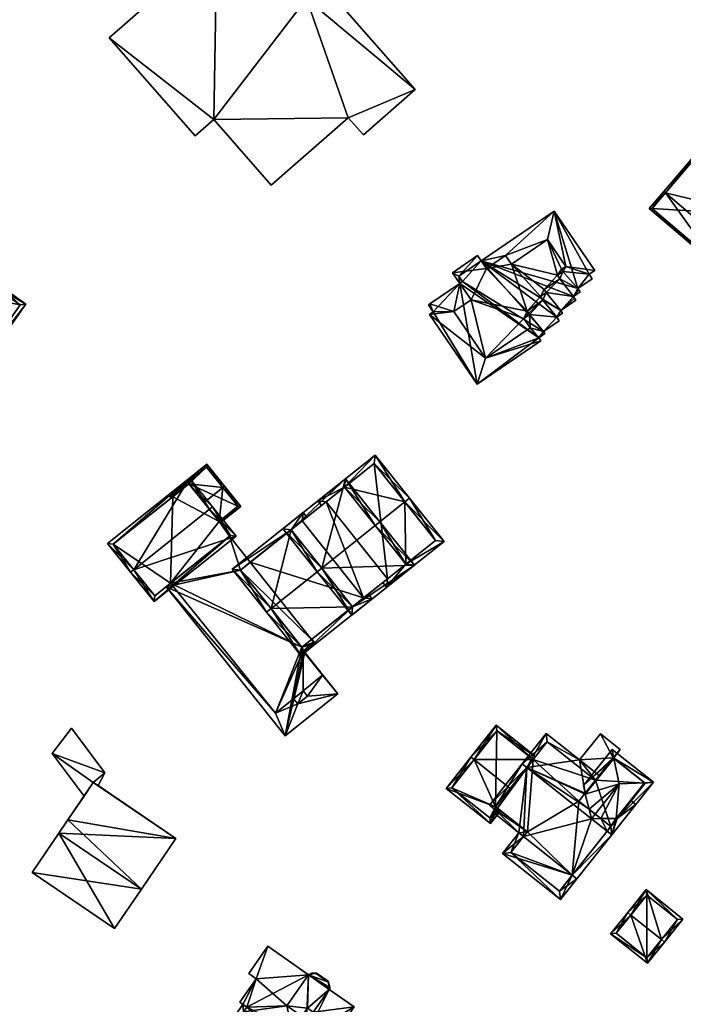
# Model space of a CAD drawing. Header units: inches. Extents: x 2685601 to 2690022, y 1235992 to 1239010.
# Tile 329 of 390: x 2689304 to 2689387, y 1238155 to 1238279. Entities that reach past the tile are written whole.
import ezdxf

# ---------------------------------------------------------------- set-up
doc = ezdxf.new("R2010")
doc.units = ezdxf.units.IN
doc.header["$MEASUREMENT"] = 0
doc.layers.add('Gebaeude Einzelhaus', color=10, linetype='Continuous')
doc.layers.add('Offenes Gebaeude', color=10, linetype='Continuous')

msp = doc.modelspace()

# ---------------------------------------------------------------- meshes
at = {"layer": 'Gebaeude Einzelhaus'}
mesh = msp.add_polyface(dxfattribs=at)
corners = [(2689353.385, 1238269.762, 532.487), (2689341.771, 1238283.008, 532.487), (2689339.723, 1238281.213, 532.487), (2689328.488, 1238288.122, 532.487), (2689329.764, 1238292.571, 532.487), (2689328.091, 1238265.987, 532.487), (2689344.98, 1238266.217, 532.487), (2689326.837, 1238290.004, 532.487), (2689314.959, 1238276.26, 532.487), (2689325.759, 1238263.942, 532.487), (2689335.317, 1238257.745, 532.487), (2689346.876, 1238264.055, 532.487), (2689314.959, 1238276.26, 521.976), (2689328.488, 1238288.122, 521.976), (2689325.759, 1238263.942, 521.976), (2689328.091, 1238265.987, 521.976), (2689335.317, 1238257.745, 521.976), (2689344.98, 1238266.217, 521.976), (2689346.876, 1238264.055, 521.976), (2689353.385, 1238269.762, 521.976), (2689341.771, 1238283.008, 521.976), (2689339.723, 1238281.213, 521.976), (2689329.764, 1238292.571, 521.976), (2689326.837, 1238290.004, 521.976)]
mesh.append_faces([[corners[k] for k in face] for face in [(0, 6, 11), (6, 5, 10), (5, 8, 9), (5, 3, 8), (3, 4, 7), (0, 2, 6), (6, 2, 5), (5, 2, 3), (3, 2, 4), (0, 1, 2)]], dxfattribs={"color": 13})
mesh.append_faces([[corners[k] for k in face] for face in [(21, 13, 22), (22, 13, 23), (21, 15, 13), (13, 15, 12), (12, 15, 14), (21, 17, 15), (15, 17, 16), (20, 19, 21), (21, 19, 17), (17, 19, 18), (3, 7, 13), (13, 7, 23), (7, 4, 23), (23, 4, 22), (4, 2, 22), (22, 2, 21), (2, 1, 21), (21, 1, 20), (1, 0, 20), (20, 0, 19), (0, 11, 19), (19, 11, 18), (11, 6, 18), (18, 6, 17), (6, 10, 17), (17, 10, 16), (10, 5, 16), (16, 5, 15), (5, 9, 15), (15, 9, 14), (9, 8, 14), (14, 8, 12), (8, 3, 12), (12, 3, 13)]], dxfattribs={"color": 41})
mesh = msp.add_polyface(dxfattribs=at)
corners = [(2689382.768, 1238254.809, 536.336), (2689390.914, 1238247.852, 536.336), (2689391.076, 1238248.042, 536.484), (2689392.562, 1238250.166, 538.015), (2689392.752, 1238250.004, 538.015), (2689384.796, 1238256.798, 538.015), (2689384.606, 1238256.96, 538.015), (2689390.535, 1238263.903, 533.678), (2689396.181, 1238254.019, 535.507), (2689400.208, 1238255.641, 533.678), (2689397.68, 1238253.068, 535.388), (2689397.518, 1238252.877, 535.507), (2689397.871, 1238252.905, 535.388), (2689383.12, 1238254.836, 536.484), (2689399.855, 1238255.614, 533.797), (2689390.563, 1238263.55, 533.797), (2689397.518, 1238252.877, 525.268), (2689399.855, 1238255.614, 525.268), (2689390.563, 1238263.55, 525.268), (2689383.12, 1238254.836, 525.268), (2689391.076, 1238248.042, 525.268), (2689396.181, 1238254.019, 525.268)]
mesh.append_faces([[corners[k] for k in face] for face in [(7, 15, 6), (6, 15, 5), (7, 14, 15), (14, 12, 10), (7, 9, 14), (14, 9, 12), (0, 13, 1), (1, 13, 2), (0, 6, 13), (13, 6, 5), (9, 10, 12), (9, 8, 10), (10, 8, 11), (8, 3, 4), (8, 5, 3), (9, 7, 8), (8, 7, 5), (5, 7, 6), (0, 5, 6), (0, 2, 5), (5, 2, 3), (3, 2, 4), (0, 1, 2)]], dxfattribs={"color": 13})
mesh.append_faces([[corners[k] for k in face] for face in [(16, 21, 17), (17, 21, 18), (18, 21, 19), (19, 21, 20), (19, 20, 13), (13, 20, 2), (5, 15, 13), (13, 15, 19), (19, 15, 18), (15, 14, 18), (18, 14, 17), (16, 10, 11), (17, 14, 16), (16, 14, 10)]], dxfattribs={"color": 41})
mesh = msp.add_polyface(dxfattribs=at)
corners = [(2689370.843, 1238254.491, 530.909), (2689369.975, 1238250.924, 530.909), (2689372.28, 1238247.55, 530.909), (2689364.736, 1238248.916, 530.909), (2689365.468, 1238247.845, 530.909), (2689371.94, 1238246.901, 530.909), (2689371.746, 1238247.185, 530.909), (2689375.213, 1238246.564, 530.909), (2689375.926, 1238247.051, 530.909), (2689371.539, 1238245.995, 530.909), (2689371.244, 1238246.426, 530.909), (2689373.813, 1238244.773, 530.909), (2689369.831, 1238244.253, 530.909), (2689369.564, 1238244.645, 530.909), (2689373.248, 1238243.763, 530.909), (2689369.41, 1238243.288, 530.909), (2689369.095, 1238243.75, 530.909), (2689371.65, 1238241.995, 530.909), (2689367.631, 1238241.659, 530.909), (2689367.439, 1238241.941, 530.909), (2689367.743, 1238241.496, 530.909), (2689371.158, 1238241.165, 530.909), (2689367.805, 1238239.829, 530.909), (2689367.009, 1238240.995, 530.909), (2689369.493, 1238239.363, 530.909), (2689368.888, 1238238.566, 530.909), (2689362.229, 1238236.019, 530.909), (2689355.169, 1238241.52, 530.909), (2689358.231, 1238241.869, 530.909), (2689361.163, 1238232.749, 530.909), (2689369.139, 1238238.199, 530.909), (2689358.983, 1238245.415, 530.909), (2689360.396, 1238243.348, 530.909), (2689355.242, 1238242.86, 530.909), (2689355.649, 1238241.848, 530.909), (2689355.048, 1238242.728, 530.909), (2689369.67, 1238239.101, 530.909), (2689371.468, 1238240.713, 530.909), (2689371.88, 1238241.659, 530.909), (2689373.375, 1238243.577, 530.909), (2689373.563, 1238243.303, 530.909), (2689373.9, 1238244.646, 530.909), (2689374.103, 1238244.348, 530.909), (2689375.603, 1238245.995, 530.909), (2689361.68, 1238248.23, 530.909), (2689362.333, 1238247.274, 530.909), (2689373.9, 1238244.646, 522.349), (2689374.103, 1238244.348, 522.349), (2689373.813, 1238244.773, 522.349), (2689375.603, 1238245.995, 522.349), (2689375.213, 1238246.564, 522.349), (2689375.926, 1238247.051, 522.349), (2689370.843, 1238254.491, 522.349), (2689361.68, 1238248.23, 522.349), (2689355.242, 1238242.86, 522.349), (2689358.983, 1238245.415, 522.349), (2689355.048, 1238242.728, 522.349), (2689355.649, 1238241.848, 522.349), (2689355.169, 1238241.52, 522.349), (2689361.163, 1238232.749, 522.349), (2689369.139, 1238238.199, 522.349), (2689368.888, 1238238.566, 522.349), (2689369.67, 1238239.101, 522.349), (2689369.493, 1238239.363, 522.349), (2689371.468, 1238240.713, 522.349), (2689371.158, 1238241.165, 522.349), (2689371.88, 1238241.659, 522.349), (2689371.65, 1238241.995, 522.349), (2689373.563, 1238243.303, 522.349), (2689373.375, 1238243.577, 522.349), (2689373.248, 1238243.763, 522.349), (2689359.334, 1238245.655, 522.349), (2689358.881, 1238246.318, 522.349)]
mesh.append_faces([[corners[k] for k in face] for face in [(3, 44, 45), (3, 0, 44), (7, 11, 43), (11, 14, 41), (41, 14, 42), (14, 17, 39), (39, 17, 40), (17, 21, 38), (21, 24, 37), (24, 25, 36), (34, 33, 35), (27, 28, 34), (34, 28, 33), (33, 28, 31), (31, 28, 32), (25, 26, 30), (30, 26, 29), (29, 26, 27), (27, 26, 28), (24, 22, 25), (25, 22, 26), (21, 20, 24), (24, 20, 22), (22, 20, 23), (17, 15, 21), (21, 15, 20), (20, 15, 18), (18, 15, 19), (14, 12, 17), (17, 12, 15), (15, 12, 16), (11, 9, 14), (14, 9, 12), (12, 9, 13), (7, 5, 11), (11, 5, 9), (9, 5, 10), (0, 2, 8), (8, 2, 7), (7, 2, 5), (5, 2, 6), (4, 1, 3), (3, 1, 0), (0, 1, 2)]], dxfattribs={"color": 13})
mesh.append_faces([[corners[k] for k in face] for face in [(53, 71, 72), (55, 57, 54), (54, 57, 56), (55, 59, 57), (57, 59, 58), (71, 61, 55), (55, 61, 59), (59, 61, 60), (53, 63, 71), (71, 63, 61), (61, 63, 62), (53, 65, 63), (63, 65, 64), (53, 67, 65), (65, 67, 66), (67, 69, 68), (53, 70, 67), (67, 70, 69), (70, 46, 47), (53, 48, 70), (70, 48, 46), (48, 50, 49), (53, 52, 48), (48, 52, 50), (50, 52, 51), (42, 14, 47), (47, 14, 70), (14, 39, 70), (70, 39, 69), (39, 40, 69), (69, 40, 68), (40, 17, 68), (68, 17, 67), (17, 38, 67), (67, 38, 66), (38, 21, 66), (66, 21, 65), (21, 37, 65), (65, 37, 64), (37, 24, 64), (64, 24, 63), (24, 36, 63), (63, 36, 62), (36, 25, 62), (62, 25, 61), (25, 30, 61), (61, 30, 60), (30, 29, 60), (60, 29, 59), (29, 27, 59), (59, 27, 58), (27, 34, 58), (58, 34, 57), (34, 35, 57), (57, 35, 56), (35, 33, 56), (56, 33, 54), (54, 31, 55), (54, 33, 31), (44, 0, 53), (53, 0, 52), (0, 8, 52), (52, 8, 51), (8, 7, 51), (51, 7, 50), (7, 43, 50), (50, 43, 49), (43, 11, 49), (49, 11, 48), (11, 41, 48), (48, 41, 46), (41, 42, 46), (46, 42, 47)]], dxfattribs={"color": 41})
mesh = msp.add_polyface(dxfattribs=at)
corners = [(2689293.606, 1238249.908, 528.172), (2689291.49, 1238252.014, 526.75), (2689284.654, 1238242.333, 526.75), (2689293.894, 1238250.316, 528.172), (2689287.346, 1238241.043, 528.172), (2689287.058, 1238240.635, 528.172), (2689293.349, 1238236.194, 532.438), (2689293.636, 1238236.601, 532.438), (2689299.896, 1238245.467, 532.438), (2689300.184, 1238245.875, 532.438), (2689304.508, 1238242.823, 526.75), (2689297.671, 1238233.14, 526.75), (2689285.35, 1238242.453, 526.991), (2689291.61, 1238251.318, 526.991), (2689297.551, 1238233.836, 527.287), (2689303.811, 1238242.703, 527.288), (2689303.811, 1238242.703, 514.529), (2689291.61, 1238251.318, 514.529), (2689288.69, 1238247.183, 523.748), (2689288.69, 1238247.183, 514.529), (2689285.69, 1238242.934, 524.383), (2689285.69, 1238242.934, 523.748), (2689285.35, 1238242.453, 524.382), (2689289.7, 1238239.381, 525.754), (2689291.928, 1238237.807, 527.933), (2689288.333, 1238240.346, 525.328), (2689289.293, 1238239.668, 525.356), (2689289.7, 1238239.381, 525.368), (2689293.808, 1238236.479, 526.312), (2689297.551, 1238233.836, 525.6), (2689293.808, 1238236.479, 525.49), (2689297.892, 1238234.319, 525.6), (2689297.892, 1238234.319, 514.529), (2689288.445, 1238240.989, 514.529), (2689291.445, 1238245.238, 514.529)]
mesh.append_faces([[corners[k] for k in face] for face in [(0, 13, 3), (8, 0, 3), (15, 8, 9), (9, 8, 3), (10, 14, 15), (10, 15, 9), (11, 14, 10), (7, 14, 6), (6, 14, 11), (4, 7, 5), (12, 4, 5), (5, 7, 6), (2, 12, 5), (13, 12, 1), (3, 13, 1), (1, 12, 2), (11, 7, 6), (11, 8, 7), (11, 10, 8), (8, 10, 9), (0, 9, 3), (4, 8, 0), (0, 8, 9), (5, 7, 4), (4, 7, 8), (5, 6, 7), (0, 2, 4), (4, 2, 5), (3, 1, 0), (0, 1, 2)]], dxfattribs={"color": 13})
mesh.append_faces([[corners[k] for k in face] for face in [(32, 34, 16), (16, 34, 17), (17, 34, 19), (32, 33, 34), (16, 31, 32), (31, 14, 29), (16, 15, 31), (31, 15, 14), (25, 12, 22), (25, 4, 12), (7, 28, 14), (14, 28, 29), (29, 28, 30), (4, 24, 7), (7, 24, 28), (27, 23, 26), (26, 23, 25), (25, 23, 4), (4, 23, 24), (12, 20, 22), (12, 18, 20), (20, 18, 21), (18, 17, 19), (12, 13, 18), (18, 13, 17), (0, 17, 13), (0, 16, 17), (8, 15, 0), (0, 15, 16)]], dxfattribs={"color": 41})
mesh = msp.add_polyface(dxfattribs=at)
corners = [(2689371.244, 1238246.426, 533.043), (2689371.94, 1238246.901, 533.043), (2689371.746, 1238247.185, 533.043), (2689369.975, 1238250.924, 533.043), (2689372.28, 1238247.55, 533.043), (2689365.468, 1238247.845, 533.043), (2689362.333, 1238247.274, 533.043), (2689364.736, 1238248.916, 533.043), (2689367.439, 1238241.941, 533.043), (2689369.095, 1238243.75, 533.043), (2689369.564, 1238244.645, 533.043), (2689358.074, 1238246.746, 533.043), (2689361.223, 1238248.899, 533.043), (2689360.396, 1238243.348, 533.043), (2689362.229, 1238236.019, 533.043), (2689358.231, 1238241.869, 533.043), (2689367.009, 1238240.995, 533.043), (2689367.805, 1238239.829, 533.043), (2689367.631, 1238241.659, 533.043), (2689367.743, 1238241.496, 533.043), (2689369.41, 1238243.288, 533.043), (2689369.831, 1238244.253, 533.043), (2689371.539, 1238245.995, 533.043), (2689367.439, 1238241.941, 530.909), (2689367.631, 1238241.659, 530.909), (2689369.41, 1238243.288, 530.909), (2689369.095, 1238243.75, 530.909), (2689369.831, 1238244.253, 530.909), (2689369.564, 1238244.645, 530.909), (2689371.539, 1238245.995, 530.909), (2689371.244, 1238246.426, 530.909), (2689371.94, 1238246.901, 530.909), (2689371.746, 1238247.185, 530.909), (2689372.28, 1238247.55, 530.909), (2689369.975, 1238250.924, 530.909), (2689365.468, 1238247.845, 530.909), (2689364.736, 1238248.916, 530.909), (2689362.333, 1238247.274, 530.909), (2689361.68, 1238248.23, 530.909), (2689361.223, 1238248.899, 522.349), (2689361.68, 1238248.23, 522.349), (2689358.074, 1238246.746, 522.349), (2689358.983, 1238245.415, 530.909), (2689358.983, 1238245.415, 522.349), (2689360.396, 1238243.348, 530.909), (2689358.231, 1238241.869, 530.909), (2689362.229, 1238236.019, 530.909), (2689367.805, 1238239.829, 530.909), (2689367.009, 1238240.995, 530.909), (2689367.743, 1238241.496, 530.909), (2689358.881, 1238246.318, 522.349), (2689359.334, 1238245.655, 522.349)]
mesh.append_faces([[corners[k] for k in face] for face in [(0, 10, 22), (10, 9, 21), (9, 8, 20), (8, 16, 18), (18, 16, 19), (16, 14, 17), (8, 13, 16), (16, 13, 14), (14, 13, 15), (8, 6, 13), (13, 6, 11), (11, 6, 12), (0, 5, 10), (10, 5, 9), (9, 5, 8), (8, 5, 6), (6, 5, 7), (0, 3, 5), (0, 2, 3), (3, 2, 4), (0, 1, 2)]], dxfattribs={"color": 13})
mesh.append_faces([[corners[k] for k in face] for face in [(40, 50, 39), (39, 50, 41), (41, 50, 43), (43, 50, 51), (49, 24, 19), (19, 24, 18), (19, 16, 49), (49, 16, 48), (16, 17, 48), (48, 17, 47), (17, 14, 47), (47, 14, 46), (14, 15, 46), (46, 15, 45), (15, 13, 45), (45, 13, 44), (13, 42, 44), (42, 41, 43), (13, 11, 42), (42, 11, 41), (11, 12, 41), (41, 12, 39), (39, 38, 40), (38, 6, 37), (39, 12, 38), (38, 12, 6), (6, 7, 37), (37, 7, 36), (7, 5, 36), (36, 5, 35), (34, 35, 3), (3, 35, 5), (33, 34, 4), (4, 34, 3), (32, 33, 2), (2, 33, 4), (2, 1, 32), (32, 1, 31), (30, 31, 0), (0, 31, 1), (0, 22, 30), (30, 22, 29), (22, 10, 29), (29, 10, 28), (27, 28, 21), (21, 28, 10), (21, 9, 27), (27, 9, 26), (25, 26, 20), (20, 26, 9), (20, 8, 25), (25, 8, 23), (24, 23, 18), (18, 23, 8)]], dxfattribs={"color": 41})
mesh = msp.add_polyface(dxfattribs=at)
corners = [(2689331.476, 1238217.37, 523.113), (2689329.439, 1238219.925, 524.378), (2689329.244, 1238219.769, 524.378), (2689328.757, 1238215.521, 523.21), (2689326.875, 1238217.881, 524.378), (2689328.912, 1238215.325, 523.113), (2689324.986, 1238220.25, 523.292), (2689327.238, 1238222.685, 523.113), (2689322.436, 1238218.856, 523.113), (2689322.943, 1238218.621, 523.292), (2689322.747, 1238218.465, 523.292), (2689331.125, 1238217.41, 523.21), (2689327.198, 1238222.334, 523.202), (2689322.788, 1238218.816, 523.203), (2689331.125, 1238217.41, 514.93), (2689327.198, 1238222.334, 514.93), (2689322.788, 1238218.816, 514.93), (2689322.943, 1238218.621, 514.93), (2689328.757, 1238215.521, 514.93), (2689324.986, 1238220.25, 514.93)]
mesh.append_faces([[corners[k] for k in face] for face in [(8, 13, 10), (10, 13, 9), (1, 12, 7), (7, 12, 8), (8, 12, 13), (1, 2, 12), (0, 11, 1), (1, 11, 2), (0, 5, 11), (11, 5, 3), (2, 6, 4), (6, 8, 9), (9, 8, 10), (1, 7, 2), (2, 7, 6), (6, 7, 8), (0, 3, 5), (0, 2, 3), (3, 2, 4), (0, 1, 2)]], dxfattribs={"color": 13})
mesh.append_faces([[corners[k] for k in face] for face in [(14, 19, 15), (15, 19, 16), (16, 19, 17), (14, 18, 19), (14, 11, 18), (18, 11, 3), (16, 17, 13), (13, 17, 9), (13, 12, 16), (16, 12, 15), (12, 14, 15), (2, 11, 12), (12, 11, 14)]], dxfattribs={"color": 41})
mesh = msp.add_polyface(dxfattribs=at)
corners = [(2689349.798, 1238207.248, 527.961), (2689352.229, 1238210.145, 528.472), (2689349.916, 1238208.301, 528.472), (2689357.006, 1238212.994, 527.961), (2689352.083, 1238217.967, 532.702), (2689348.36, 1238214.998, 532.702), (2689349.331, 1238207.834, 528.472), (2689352.669, 1238218.434, 532.702), (2689344.518, 1238219.818, 528.054), (2689348.359, 1238223.84, 527.488), (2689341.151, 1238218.093, 527.488), (2689342.205, 1238217.974, 528.054), (2689341.619, 1238217.506, 528.054), (2689355.953, 1238213.113, 528.472), (2689348.24, 1238222.786, 528.054), (2689355.953, 1238213.113, 514.93), (2689348.24, 1238222.786, 514.93), (2689342.205, 1238217.974, 514.93), (2689349.916, 1238208.301, 514.93)]
mesh.append_faces([[corners[k] for k in face] for face in [(10, 11, 12), (9, 8, 10), (10, 8, 11), (7, 14, 9), (9, 14, 8), (7, 4, 14), (3, 13, 7), (7, 13, 4), (0, 1, 3), (3, 1, 13), (0, 2, 1), (0, 6, 2), (4, 8, 5), (8, 10, 11), (11, 10, 12), (7, 9, 4), (4, 9, 8), (8, 9, 10), (4, 3, 7), (0, 2, 6), (5, 1, 4), (4, 1, 3), (3, 1, 0), (0, 1, 2)]], dxfattribs={"color": 13})
mesh.append_faces([[corners[k] for k in face] for face in [(17, 16, 18), (18, 16, 15), (1, 15, 13), (1, 18, 15), (1, 2, 18), (8, 17, 11), (8, 16, 17), (8, 14, 16), (14, 15, 16), (4, 13, 14), (14, 13, 15)]], dxfattribs={"color": 41})
mesh = msp.add_polyface(dxfattribs=at)
corners = [(2689318.045, 1238209.452, 527.854), (2689325.065, 1238220.953, 525.484), (2689314.776, 1238212.749, 525.484), (2689327.552, 1238217.032, 527.854), (2689327.943, 1238217.344, 527.854), (2689317.654, 1238209.14, 527.854), (2689320.599, 1238205.446, 525.484), (2689330.888, 1238213.65, 525.484), (2689315.479, 1238212.67, 525.741), (2689320.678, 1238206.149, 525.735), (2689330.185, 1238213.729, 525.735), (2689324.986, 1238220.25, 525.741), (2689328.757, 1238215.521, 523.21), (2689326.875, 1238217.881, 524.378), (2689330.185, 1238213.729, 514.93), (2689328.757, 1238215.521, 514.93), (2689324.986, 1238220.25, 523.292), (2689322.943, 1238218.621, 523.292), (2689315.479, 1238212.67, 514.93), (2689322.943, 1238218.621, 514.93), (2689320.678, 1238206.149, 514.93), (2689322.681, 1238207.746, 523.904), (2689330.075, 1238213.641, 523.904), (2689322.681, 1238207.746, 514.93), (2689330.075, 1238213.641, 514.93), (2689324.986, 1238220.25, 514.93)]
mesh.append_faces([[corners[k] for k in face] for face in [(11, 8, 1), (3, 11, 4), (10, 3, 4), (4, 11, 1), (7, 10, 4), (6, 9, 10), (6, 10, 7), (0, 9, 5), (8, 0, 5), (5, 9, 6), (1, 8, 2), (2, 8, 5), (0, 7, 3), (3, 7, 4), (5, 6, 0), (0, 6, 7), (0, 2, 5), (4, 1, 3), (3, 1, 0), (0, 1, 2)]], dxfattribs={"color": 13})
mesh.append_faces([[corners[k] for k in face] for face in [(15, 19, 25), (15, 23, 19), (19, 23, 18), (18, 23, 20), (15, 24, 23), (15, 14, 24), (14, 22, 24), (21, 20, 23), (21, 9, 20), (14, 10, 22), (22, 10, 21), (21, 10, 9), (9, 18, 20), (0, 8, 9), (9, 8, 18), (18, 17, 19), (17, 11, 16), (18, 8, 17), (17, 8, 11), (11, 13, 16), (12, 14, 15), (12, 10, 14), (11, 3, 13), (13, 3, 12), (12, 3, 10)]], dxfattribs={"color": 41})
mesh = msp.add_polyface(dxfattribs=at)
corners = [(2689341.661, 1238209.657, 533.966), (2689344.636, 1238220.871, 530.173), (2689336.764, 1238214.595, 530.173), (2689348.36, 1238214.998, 533.966), (2689348.946, 1238215.465, 533.966), (2689341.075, 1238209.19, 533.966), (2689353.283, 1238210.026, 530.173), (2689345.411, 1238203.75, 530.173), (2689337.818, 1238214.476, 530.585), (2689345.53, 1238204.804, 530.582), (2689352.229, 1238210.145, 530.582), (2689344.518, 1238219.818, 530.584), (2689348.36, 1238214.998, 532.702), (2689352.229, 1238210.145, 528.472), (2689344.518, 1238219.818, 528.054), (2689342.205, 1238217.974, 528.054), (2689339.196, 1238215.576, 514.93), (2689342.205, 1238217.974, 514.93), (2689339.196, 1238215.576, 528.386), (2689337.818, 1238214.476, 528.386), (2689341.661, 1238209.657, 533.176), (2689345.53, 1238204.804, 528.665), (2689346.909, 1238205.903, 528.664), (2689349.916, 1238208.301, 528.472), (2689346.909, 1238205.903, 514.93), (2689349.916, 1238208.301, 514.93)]
mesh.append_faces([[corners[k] for k in face] for face in [(11, 8, 1), (3, 11, 4), (10, 3, 4), (4, 11, 1), (6, 9, 10), (6, 10, 4), (7, 9, 6), (0, 9, 5), (8, 0, 5), (5, 9, 7), (1, 8, 2), (2, 8, 5), (7, 0, 5), (7, 6, 0), (0, 6, 3), (3, 6, 4), (0, 2, 5), (4, 1, 3), (3, 1, 0), (0, 1, 2)]], dxfattribs={"color": 13})
mesh.append_faces([[corners[k] for k in face] for face in [(17, 24, 16), (17, 25, 24), (10, 23, 13), (23, 24, 25), (23, 22, 24), (10, 9, 23), (23, 9, 22), (22, 9, 21), (9, 20, 21), (20, 8, 19), (9, 0, 20), (20, 0, 8), (8, 18, 19), (8, 15, 18), (18, 15, 16), (16, 15, 17), (8, 11, 15), (15, 11, 14), (11, 12, 14), (12, 10, 13), (11, 3, 12), (12, 3, 10)]], dxfattribs={"color": 41})
mesh = msp.add_polyface(dxfattribs=at)
corners = [(2689337.818, 1238214.476, 528.386), (2689339.315, 1238216.63, 527.804), (2689330.394, 1238209.516, 527.804), (2689339.196, 1238215.576, 528.386), (2689339.783, 1238216.043, 528.387), (2689335.29, 1238204.578, 533.176), (2689334.704, 1238204.11, 533.176), (2689341.661, 1238209.657, 533.176), (2689346.909, 1238205.903, 528.664), (2689347.963, 1238205.784, 528.119), (2689347.495, 1238206.371, 528.664), (2689345.53, 1238204.804, 528.665), (2689339.04, 1238198.67, 528.119), (2689331.448, 1238209.398, 528.385), (2689339.159, 1238199.724, 528.664), (2689339.196, 1238215.576, 514.93), (2689332.677, 1238210.378, 523.904), (2689332.677, 1238210.378, 514.93), (2689331.448, 1238209.398, 523.904), (2689339.159, 1238199.724, 523.904), (2689340.346, 1238200.67, 523.904), (2689346.909, 1238205.903, 514.93), (2689340.346, 1238200.67, 514.93), (2689339.159, 1238199.724, 514.93), (2689331.448, 1238209.398, 514.93)]
mesh.append_faces([[corners[k] for k in face] for face in [(9, 8, 10), (9, 11, 8), (14, 6, 5), (9, 12, 11), (11, 12, 14), (14, 12, 6), (0, 1, 3), (3, 1, 4), (0, 2, 1), (0, 13, 2), (2, 13, 6), (6, 13, 5), (12, 5, 6), (12, 11, 5), (5, 11, 7), (12, 9, 11), (11, 9, 8), (8, 9, 10), (0, 5, 7), (0, 2, 5), (5, 2, 6), (4, 1, 3), (3, 1, 0), (0, 1, 2)]], dxfattribs={"color": 13})
mesh.append_faces([[corners[k] for k in face] for face in [(22, 17, 21), (21, 17, 15), (22, 24, 17), (22, 23, 24), (11, 21, 8), (11, 20, 21), (21, 20, 22), (11, 14, 20), (20, 14, 19), (14, 13, 19), (19, 13, 18), (14, 5, 13), (0, 16, 13), (13, 16, 18), (0, 15, 16), (16, 15, 17), (0, 3, 15)]], dxfattribs={"color": 41})
mesh = msp.add_polyface(dxfattribs=at)
corners = [(2689339.159, 1238199.724, 523.904), (2689339.53, 1238199.061, 523.904), (2689340.856, 1238200.119, 523.904), (2689337.078, 1238188.576, 523.904), (2689343.688, 1238193.846, 523.904), (2689340.346, 1238200.67, 523.904), (2689340.389, 1238200.705, 523.904), (2689322.139, 1238207.314, 523.904), (2689331.448, 1238209.398, 523.904), (2689330.075, 1238213.641, 523.904), (2689332.677, 1238210.378, 523.904), (2689322.681, 1238207.746, 523.904), (2689335.845, 1238191.416, 523.904), (2689338.639, 1238192.594, 523.904), (2689338.111, 1238193.247, 523.904), (2689339.86, 1238193.581, 523.904), (2689341.751, 1238196.188, 523.904), (2689339.332, 1238194.234, 523.904), (2689339.301, 1238199.224, 523.904), (2689340.612, 1238200.333, 523.904), (2689332.677, 1238210.378, 514.93), (2689330.075, 1238213.641, 514.93), (2689322.681, 1238207.746, 514.93), (2689335.845, 1238191.416, 514.93), (2689338.111, 1238193.247, 514.93), (2689338.639, 1238192.594, 514.93), (2689339.86, 1238193.581, 514.93), (2689339.332, 1238194.234, 514.93), (2689341.751, 1238196.188, 514.93), (2689339.301, 1238199.224, 514.93), (2689340.612, 1238200.333, 514.93), (2689340.346, 1238200.67, 514.93), (2689339.159, 1238199.724, 514.93), (2689331.448, 1238209.398, 514.93)]
mesh.append_faces([[corners[k] for k in face] for face in [(1, 19, 2), (2, 19, 6), (6, 19, 5), (1, 18, 19), (4, 16, 1), (1, 16, 18), (4, 15, 16), (16, 15, 17), (3, 13, 4), (4, 13, 15), (7, 12, 3), (3, 12, 13), (13, 12, 14), (7, 11, 12), (7, 8, 11), (11, 8, 9), (9, 8, 10), (3, 0, 7), (7, 0, 8), (0, 2, 5), (5, 2, 6), (4, 1, 3), (3, 1, 0), (0, 1, 2)]], dxfattribs={"color": 13})
mesh.append_faces([[corners[k] for k in face] for face in [(25, 27, 26), (27, 29, 28), (29, 32, 30), (30, 32, 31), (33, 21, 20), (32, 22, 33), (33, 22, 21), (29, 23, 32), (32, 23, 22), (25, 24, 27), (27, 24, 29), (29, 24, 23), (30, 31, 19), (19, 31, 5), (19, 18, 30), (30, 18, 29), (18, 16, 29), (29, 16, 28), (16, 17, 28), (28, 17, 27), (17, 15, 27), (27, 15, 26), (15, 13, 26), (26, 13, 25), (13, 14, 25), (25, 14, 24), (14, 12, 24), (24, 12, 23), (23, 12, 22), (22, 12, 11), (10, 20, 9), (9, 20, 21)]], dxfattribs={"color": 41})
mesh = msp.add_polyface(dxfattribs=at)
corners = [(2689368.193, 1238185.605, 529.002), (2689368.504, 1238185.997, 528.848), (2689363.566, 1238189.913, 528.848), (2689360.775, 1238185.588, 530.428), (2689360.383, 1238185.899, 530.428), (2689365.32, 1238181.983, 530.428), (2689363.485, 1238179.669, 529.495), (2689357.275, 1238181.98, 528.848), (2689362.829, 1238177.575, 528.848), (2689363.71, 1238179.491, 529.495), (2689364.101, 1238179.18, 529.495), (2689357.978, 1238182.061, 529.006), (2689362.748, 1238178.278, 529.006), (2689363.507, 1238179.235, 529.392), (2689363.648, 1238189.21, 529.002), (2689363.648, 1238189.21, 521.08), (2689368.193, 1238185.605, 521.08), (2689357.978, 1238182.061, 521.08), (2689362.748, 1238178.278, 521.08), (2689363.71, 1238179.491, 521.08), (2689363.485, 1238179.669, 521.08)]
mesh.append_faces([[corners[k] for k in face] for face in [(14, 1, 0), (14, 2, 1), (14, 4, 2), (14, 3, 4), (10, 13, 9), (8, 12, 10), (10, 12, 13), (4, 11, 7), (7, 11, 8), (8, 11, 12), (4, 3, 11), (3, 6, 5), (6, 8, 9), (9, 8, 10), (4, 7, 3), (3, 7, 6), (6, 7, 8), (0, 3, 5), (0, 2, 3), (3, 2, 4), (0, 1, 2)]], dxfattribs={"color": 13})
mesh.append_faces([[corners[k] for k in face] for face in [(16, 20, 15), (15, 20, 17), (17, 20, 18), (18, 20, 19), (13, 19, 9), (13, 12, 19), (19, 12, 18), (12, 11, 18), (18, 11, 17), (3, 17, 11), (3, 15, 17), (3, 14, 15), (15, 0, 16), (15, 14, 0)]], dxfattribs={"color": 41})
mesh = msp.add_polyface(dxfattribs=at)
corners = [(2689367.398, 1238184.602, 532.957), (2689369.833, 1238188.879, 529.796), (2689366.81, 1238185.068, 532.957), (2689374.03, 1238185.55, 529.796), (2689375.209, 1238179.363, 532.47), (2689375.5, 1238178.175, 532.957), (2689374.743, 1238181.26, 531.692), (2689374.717, 1238181.393, 531.635), (2689376.697, 1238178.182, 532.47), (2689377.48, 1238176.605, 532.957), (2689378.609, 1238178.193, 531.692), (2689378.068, 1238176.138, 532.957), (2689378.745, 1238178.198, 531.635), (2689381.09, 1238179.949, 529.796), (2689380.503, 1238180.415, 529.796), (2689378.743, 1238178.198, 531.635), (2689376.009, 1238183.022, 530.283), (2689376.475, 1238183.61, 529.796), (2689373.101, 1238171.084, 529.164), (2689373.689, 1238170.618, 529.164), (2689366.997, 1238175.926, 529.164), (2689362.694, 1238179.88, 529.392), (2689363.507, 1238179.235, 529.392), (2689366.41, 1238176.393, 529.164), (2689363.244, 1238178.903, 529.164), (2689369.954, 1238187.825, 530.284), (2689363.485, 1238179.669, 529.568), (2689367.463, 1238176.514, 529.568), (2689366.998, 1238175.927, 529.164), (2689366.997, 1238175.926, 529.163), (2689364.345, 1238173.789, 527.899), (2689371.624, 1238168.015, 527.899), (2689371.503, 1238169.069, 528.185), (2689365.399, 1238173.91, 528.184), (2689377.945, 1238177.192, 531.635), (2689377.945, 1238177.192, 521.08), (2689373.101, 1238171.084, 521.08), (2689369.954, 1238187.825, 521.08), (2689376.009, 1238183.022, 521.08), (2689368.193, 1238185.605, 529.002), (2689365.32, 1238181.983, 530.428), (2689368.193, 1238185.605, 521.08), (2689363.485, 1238179.669, 529.495), (2689363.71, 1238179.491, 529.495), (2689367.463, 1238176.514, 521.08), (2689363.71, 1238179.491, 521.08), (2689366.998, 1238175.927, 521.08), (2689373.919, 1238180.386, 521.08), (2689363.485, 1238179.669, 521.08), (2689365.399, 1238173.91, 521.08), (2689371.503, 1238169.069, 521.08)]
mesh.append_faces([[corners[k] for k in face] for face in [(33, 23, 29), (33, 30, 23), (33, 31, 30), (33, 32, 31), (31, 32, 19), (19, 32, 18), (18, 31, 19), (29, 30, 18), (18, 30, 31), (29, 23, 30), (22, 23, 24), (23, 28, 20), (22, 27, 23), (23, 27, 28), (2, 26, 21), (21, 26, 22), (22, 26, 27), (2, 0, 26), (19, 18, 11), (11, 18, 9), (25, 3, 16), (16, 3, 17), (25, 1, 3), (25, 2, 1), (25, 0, 2), (12, 11, 15), (15, 11, 9), (14, 13, 12), (12, 13, 11), (23, 22, 24), (20, 0, 23), (23, 0, 22), (22, 0, 21), (21, 0, 2), (18, 5, 20), (20, 5, 0), (18, 9, 5), (19, 11, 18), (18, 11, 9), (3, 16, 17), (3, 7, 16), (10, 12, 15), (12, 13, 14), (10, 11, 12), (12, 11, 13), (8, 9, 10), (10, 9, 11), (4, 5, 8), (8, 5, 9), (3, 0, 7), (7, 0, 6), (6, 0, 4), (4, 0, 5), (3, 1, 0), (0, 1, 2)]], dxfattribs={"color": 13})
mesh.append_faces([[corners[k] for k in face] for face in [(46, 36, 49), (49, 36, 50), (18, 32, 36), (36, 32, 50), (32, 33, 50), (50, 33, 49), (46, 33, 29), (46, 49, 33), (47, 41, 38), (38, 41, 37), (41, 45, 48), (47, 44, 41), (41, 44, 45), (47, 36, 44), (44, 36, 46), (47, 35, 36), (27, 20, 28), (27, 44, 20), (20, 44, 46), (44, 43, 45), (43, 26, 42), (44, 27, 43), (43, 27, 26), (26, 40, 42), (39, 37, 41), (39, 25, 37), (26, 0, 40), (40, 0, 39), (39, 0, 25), (37, 16, 38), (37, 25, 16), (34, 18, 35), (35, 18, 36), (15, 9, 34), (34, 9, 18)]], dxfattribs={"color": 41})
mesh = msp.add_polyface(dxfattribs=at)
corners = [(2689378.309, 1238185.755, 531.692), (2689383.306, 1238182.743, 531.218), (2689378.104, 1238186.87, 531.218), (2689382.175, 1238182.689, 531.692), (2689382.172, 1238182.685, 531.692), (2689378.743, 1238178.198, 531.635), (2689378.068, 1238176.138, 531.218), (2689378.609, 1238178.193, 531.692), (2689377.945, 1238177.192, 531.635), (2689377.479, 1238176.604, 531.635), (2689378.306, 1238185.752, 531.692), (2689374.528, 1238182.361, 531.218), (2689374.717, 1238181.393, 531.635), (2689374.743, 1238181.26, 531.692), (2689375.209, 1238179.363, 532.47), (2689375.5, 1238178.174, 532.957), (2689375.966, 1238178.762, 532.957), (2689378.989, 1238182.571, 532.957), (2689378.31, 1238185.748, 531.695), (2689382.168, 1238182.689, 531.695), (2689376.697, 1238178.182, 532.47), (2689378.745, 1238178.198, 531.635), (2689382.253, 1238182.621, 531.635), (2689378.225, 1238185.816, 531.634), (2689378.269, 1238185.781, 528.366), (2689382.253, 1238182.621, 521.08), (2689378.269, 1238185.781, 528.466), (2689378.225, 1238185.816, 521.08), (2689378.225, 1238185.816, 528.366), (2689378.225, 1238185.816, 528.466), (2689376.475, 1238183.61, 529.696), (2689376.009, 1238183.022, 521.08), (2689376.009, 1238183.022, 530.283), (2689376.475, 1238183.61, 529.796), (2689377.945, 1238177.192, 521.08), (2689373.919, 1238180.386, 521.08)]
mesh.append_faces([[corners[k] for k in face] for face in [(16, 20, 15), (16, 15, 14), (2, 23, 11), (11, 23, 12), (2, 10, 23), (4, 3, 1), (1, 22, 4), (1, 21, 22), (21, 8, 5), (1, 6, 21), (21, 6, 8), (8, 6, 9), (0, 19, 18), (0, 3, 19), (0, 1, 3), (0, 2, 1), (18, 19, 0), (0, 19, 3), (18, 17, 19), (20, 16, 15), (4, 17, 7), (7, 17, 20), (20, 17, 16), (4, 19, 17), (4, 3, 19), (13, 18, 10), (10, 18, 0), (14, 17, 13), (13, 17, 18), (14, 16, 17), (14, 15, 16), (2, 10, 0), (10, 12, 13), (2, 11, 10), (10, 11, 12), (6, 8, 9), (6, 5, 8), (5, 4, 7), (6, 1, 5), (5, 1, 4), (4, 1, 3), (3, 1, 0), (0, 1, 2)]], dxfattribs={"color": 13})
mesh.append_faces([[corners[k] for k in face] for face in [(34, 31, 25), (25, 31, 27), (34, 35, 31), (34, 5, 8), (34, 21, 5), (34, 25, 21), (21, 25, 22), (16, 14, 20), (33, 23, 29), (30, 32, 33), (33, 32, 23), (23, 32, 12), (27, 31, 28), (28, 31, 30), (30, 31, 32), (4, 26, 19), (19, 26, 18), (18, 26, 10), (10, 26, 23), (23, 26, 29), (24, 27, 28), (24, 25, 27), (4, 22, 26), (26, 22, 24), (24, 22, 25)]], dxfattribs={"color": 41})
mesh = msp.add_polyface(dxfattribs=at)
corners = [(2689308.655, 1238176.371, 519.627), (2689323.34, 1238175.695, 516.151), (2689312.973, 1238182.733, 516.151), (2689319.023, 1238169.334, 519.627), (2689319.022, 1238169.334, 516.937), (2689305.283, 1238171.404, 514.571), (2689315.65, 1238164.366, 514.571), (2689308.655, 1238176.371, 516.937), (2689319.023, 1238169.334, 505.877), (2689323.34, 1238175.695, 505.877), (2689313.572, 1238182.326, 515.196), (2689313.572, 1238182.326, 515.296), (2689312.973, 1238182.733, 505.877), (2689312.973, 1238182.733, 515.23), (2689312.973, 1238182.733, 515.33), (2689311.813, 1238181.023, 515.51), (2689309.787, 1238178.039, 505.878), (2689309.787, 1238178.039, 517.731), (2689311.813, 1238181.023, 515.61), (2689308.655, 1238176.371, 505.877), (2689305.283, 1238171.404, 505.877), (2689315.65, 1238164.366, 505.877)]
mesh.append_faces([[corners[k] for k in face] for face in [(7, 5, 4), (4, 5, 6), (3, 1, 0), (0, 1, 2)]], dxfattribs={"color": 13})
mesh.append_faces([[corners[k] for k in face] for face in [(19, 21, 20), (19, 8, 21), (6, 8, 4), (6, 21, 8), (6, 5, 21), (21, 5, 20), (7, 19, 5), (5, 19, 20), (8, 16, 9), (9, 16, 12), (8, 19, 16), (7, 4, 0), (0, 4, 3), (16, 19, 7), (12, 15, 13), (18, 2, 14), (15, 17, 18), (18, 17, 2), (2, 17, 0), (0, 17, 7), (12, 16, 15), (15, 16, 17), (2, 11, 14), (10, 12, 13), (10, 9, 12), (2, 1, 11), (11, 1, 10), (10, 1, 9), (4, 1, 3), (4, 8, 1), (1, 8, 9)]], dxfattribs={"color": 41})
mesh = msp.add_polyface(dxfattribs=at)
corners = [(2689380.459, 1238166.067, 528.831), (2689382.398, 1238169.274, 527.724), (2689380.07, 1238166.38, 528.831), (2689384.286, 1238162.989, 528.831), (2689387.003, 1238165.57, 527.724), (2689384.675, 1238162.676, 528.831), (2689377.921, 1238163.709, 527.724), (2689382.528, 1238160.005, 527.724), (2689386.3, 1238165.494, 527.873), (2689382.474, 1238168.571, 527.873), (2689378.624, 1238163.785, 527.885), (2689382.451, 1238160.708, 527.885), (2689382.474, 1238168.571, 522.188), (2689386.3, 1238165.494, 522.188), (2689378.624, 1238163.785, 522.188), (2689382.451, 1238160.708, 522.188)]
mesh.append_faces([[corners[k] for k in face] for face in [(11, 3, 5), (5, 3, 8), (7, 11, 5), (10, 11, 6), (6, 11, 7), (0, 10, 2), (9, 0, 2), (2, 10, 6), (8, 9, 1), (1, 9, 2), (5, 8, 4), (4, 8, 1), (0, 7, 3), (3, 7, 5), (2, 6, 0), (0, 6, 7), (4, 3, 5), (4, 1, 3), (3, 1, 0), (0, 1, 2)]], dxfattribs={"color": 13})
mesh.append_faces([[corners[k] for k in face] for face in [(12, 15, 14), (13, 15, 12), (3, 15, 13), (11, 15, 3), (3, 13, 8), (14, 15, 11), (10, 14, 11), (12, 14, 0), (0, 14, 10), (9, 12, 0), (13, 12, 8), (8, 12, 9)]], dxfattribs={"color": 41})
mesh = msp.add_polyface(dxfattribs=at)
corners = [(2689338.481, 1238149.215, 519.324), (2689339.133, 1238153.358, 519.324), (2689337.263, 1238154.675, 519.324), (2689339.653, 1238150.876, 519.324), (2689340.59, 1238153.869, 519.324), (2689339.856, 1238154.386, 519.324), (2689333.435, 1238158.073, 519.324), (2689339.996, 1238158.554, 519.324), (2689332.251, 1238154.478, 519.324), (2689331.84, 1238153.894, 519.324), (2689334.891, 1238162.151, 519.324), (2689332.488, 1238158.74, 519.324), (2689331.349, 1238155.113, 519.324), (2689341.99, 1238149.23, 519.324), (2689345.719, 1238154.521, 519.324), (2689342.599, 1238156.72, 519.324), (2689331.84, 1238153.894, 517.071), (2689331.762, 1238154.822, 517.071), (2689329.54, 1238151.67, 517.071), (2689332.251, 1238154.478, 517.071), (2689335.82, 1238147.308, 517.07), (2689335.79, 1238147.266, 517.07), (2689336.534, 1238148.323, 517.071), (2689338.481, 1238149.215, 517.071), (2689339.753, 1238146.055, 517.07), (2689341.99, 1238149.23, 517.07), (2689339.653, 1238150.876, 517.071), (2689340.008, 1238158.571, 521.009), (2689342.666, 1238156.815, 521.009), (2689342.648, 1238156.965, 521.009), (2689339.856, 1238154.386, 521.009), (2689340.59, 1238153.869, 521.009), (2689342.49, 1238157.62, 521.009), (2689342.615, 1238157.233, 521.009), (2689340.989, 1238158.776, 521.009), (2689342.449, 1238157.746, 521.009), (2689340.855, 1238158.782, 521.009), (2689340.454, 1238158.799, 521.009), (2689337.263, 1238154.675, 521.009), (2689339.133, 1238153.358, 521.009), (2689332.488, 1238158.74, 510.123), (2689334.891, 1238162.151, 510.123), (2689333.435, 1238158.073, 510.123), (2689331.349, 1238155.113, 510.123), (2689331.761, 1238154.823, 510.123), (2689341.99, 1238149.23, 510.123), (2689345.719, 1238154.521, 510.123), (2689342.599, 1238156.72, 510.123), (2689339.996, 1238158.554, 510.123), (2689332.251, 1238154.478, 510.123), (2689339.653, 1238150.876, 510.123), (2689338.481, 1238149.215, 510.123), (2689331.84, 1238153.894, 510.123), (2689339.753, 1238146.055, 510.123), (2689329.54, 1238151.67, 510.123), (2689335.79, 1238147.266, 510.123), (2689335.82, 1238147.308, 510.123), (2689336.534, 1238148.323, 510.123), (2689340.008, 1238158.571, 510.123), (2689342.666, 1238156.815, 510.123), (2689342.648, 1238156.965, 510.123), (2689342.615, 1238157.233, 510.123), (2689342.49, 1238157.62, 510.123), (2689342.449, 1238157.746, 510.123), (2689340.454, 1238158.799, 510.123), (2689340.989, 1238158.776, 510.123), (2689340.855, 1238158.782, 510.123)]
mesh.append_faces([[corners[k] for k in face] for face in [(30, 38, 39), (30, 27, 38), (27, 36, 37), (27, 32, 36), (36, 32, 34), (34, 32, 35), (27, 29, 32), (32, 29, 33), (31, 28, 30), (30, 28, 27), (27, 28, 29), (23, 25, 26), (23, 24, 25), (16, 22, 23), (23, 22, 24), (16, 18, 22), (22, 18, 20), (20, 18, 21), (19, 17, 16), (16, 17, 18), (4, 14, 15), (4, 13, 14), (4, 3, 13), (8, 6, 12), (6, 10, 11), (6, 7, 10), (0, 2, 9), (9, 2, 8), (8, 2, 6), (6, 2, 7), (5, 1, 4), (4, 1, 3), (3, 1, 0), (0, 1, 2)]], dxfattribs={"color": 13})
mesh.append_faces([[corners[k] for k in face] for face in [(47, 60, 59), (47, 61, 60), (47, 62, 61), (62, 65, 63), (47, 48, 62), (62, 48, 65), (65, 48, 66), (66, 48, 64), (64, 48, 58), (37, 36, 64), (64, 36, 66), (36, 34, 66), (66, 34, 65), (34, 35, 65), (65, 35, 63), (27, 37, 58), (58, 37, 64), (35, 32, 63), (63, 32, 62), (32, 33, 62), (62, 33, 61), (33, 29, 61), (61, 29, 60), (29, 28, 60), (60, 28, 59), (59, 15, 47), (15, 31, 4), (59, 28, 15), (15, 28, 31), (5, 4, 30), (30, 4, 31), (1, 5, 39), (39, 5, 30), (2, 1, 38), (38, 1, 39), (38, 7, 2), (7, 58, 48), (38, 27, 7), (7, 27, 58), (57, 51, 53), (53, 51, 45), (45, 51, 50), (57, 52, 51), (52, 44, 49), (55, 54, 56), (56, 54, 57), (57, 54, 52), (52, 54, 44), (24, 22, 53), (53, 22, 57), (22, 20, 57), (57, 20, 56), (20, 21, 56), (56, 21, 55), (21, 18, 55), (55, 18, 54), (54, 17, 44), (54, 18, 17), (24, 45, 25), (24, 53, 45), (50, 46, 45), (50, 47, 46), (50, 48, 47), (48, 42, 41), (41, 42, 40), (42, 44, 43), (52, 49, 51), (51, 49, 50), (50, 49, 48), (48, 49, 42), (42, 49, 44), (41, 7, 48), (41, 10, 7), (46, 47, 14), (14, 47, 15), (25, 14, 13), (25, 46, 14), (25, 45, 46), (13, 3, 25), (25, 3, 26), (23, 26, 0), (0, 26, 3), (0, 9, 23), (23, 9, 16), (19, 16, 8), (8, 16, 9), (8, 17, 19), (17, 43, 44), (8, 12, 17), (17, 12, 43), (12, 6, 43), (43, 6, 42), (6, 11, 42), (42, 11, 40), (11, 10, 40), (40, 10, 41)]], dxfattribs={"color": 41})
at = {"layer": 'Offenes Gebaeude'}
mesh = msp.add_polyface(dxfattribs=at)
corners = [(2689312.973, 1238182.733, 515.33), (2689307.801, 1238186.373, 515.61), (2689311.813, 1238181.023, 515.61), (2689314.431, 1238183.951, 515.058), (2689310.229, 1238189.555, 515.058), (2689313.572, 1238182.326, 515.296), (2689313.572, 1238182.326, 515.196), (2689314.431, 1238183.951, 514.958), (2689310.229, 1238189.555, 514.958), (2689311.813, 1238181.023, 515.51), (2689307.801, 1238186.373, 515.51), (2689312.973, 1238182.733, 515.23)]
mesh.append_faces([[corners[k] for k in face] for face in [(3, 0, 5), (4, 1, 3), (3, 1, 0), (0, 1, 2)]], dxfattribs={"color": 13})
mesh.append_faces([[corners[k] for k in face] for face in [(10, 11, 9), (10, 7, 11), (11, 7, 6), (10, 8, 7), (1, 4, 10), (10, 4, 8), (10, 9, 1), (1, 9, 2), (4, 3, 8), (8, 3, 7), (7, 3, 6), (6, 3, 5)]], dxfattribs={"color": 41})
mesh = msp.add_polyface(dxfattribs=at)
corners = [(2689378.225, 1238185.816, 528.466), (2689374.03, 1238185.55, 529.796), (2689376.475, 1238183.61, 529.796), (2689376.638, 1238188.839, 527.813), (2689379.128, 1238186.864, 527.813), (2689378.269, 1238185.781, 528.466), (2689374.03, 1238185.55, 529.696), (2689376.638, 1238188.839, 527.713), (2689376.475, 1238183.61, 529.696), (2689378.269, 1238185.781, 528.366), (2689379.128, 1238186.864, 527.713), (2689378.225, 1238185.816, 528.366)]
mesh.append_faces([[corners[k] for k in face] for face in [(3, 0, 4), (4, 0, 5), (3, 1, 0), (0, 1, 2)]], dxfattribs={"color": 13})
mesh.append_faces([[corners[k] for k in face] for face in [(6, 11, 8), (11, 10, 9), (6, 7, 11), (11, 7, 10), (3, 4, 7), (7, 4, 10), (10, 4, 9), (9, 4, 5), (6, 8, 1), (1, 8, 2), (1, 3, 6), (6, 3, 7)]], dxfattribs={"color": 41})

doc.saveas('drawing.dxf')
